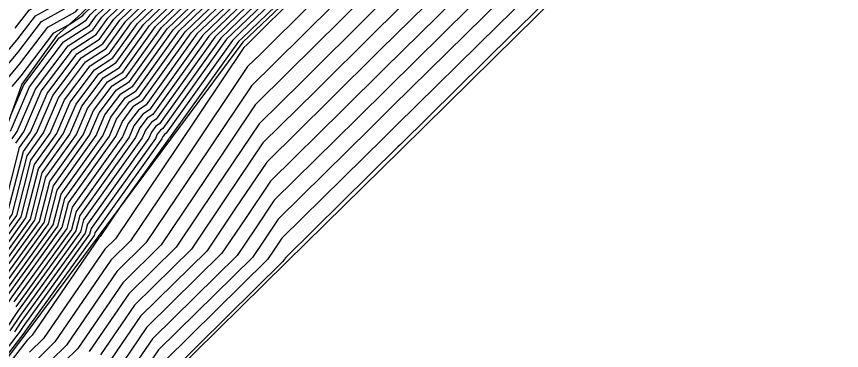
# Model space of a CAD drawing. Extents: x 2188792 to 2191981, y 386090 to 389710.
# Drawn here: x 2191298.54 to 2191347.44, y 388772.53 to 388792.35 of the extents above; entities that cross this region are included whole.
import ezdxf

# ---------------------------------------------------------------- set-up
doc = ezdxf.new("R2010")
doc.units = 0
for name, color, linetype in [('DTM Contours Major', 7, 'Continuous'), ('DTM Contours Minor', 7, 'Continuous'), ('PH Exist DTM Breakline', 7, 'Continuous')]:
    doc.layers.add(name, color=color, linetype=linetype)

msp = doc.modelspace()

# ---------------------------------------------------------------- linework, layer by layer
at = {"layer": 'DTM Contours Major'}
for points in [[(2191292.899, 388770.903), (2191295.382, 388774.132), (2191297.622, 388777.463), (2191299.634, 388780.255), (2191300.284, 388782.813), (2191302.092, 388785.345), (2191302.753, 388786.893), (2191303.94, 388788.469), (2191304.844, 388789.054), (2191306.772, 388791.753), (2191311.035, 388795.862), (2191314.121, 388798.832), (2191316.822, 388801.471), (2191319.914, 388804.447), (2191322.615, 388807.085), (2191325.262, 388809.822), (2191328.859, 388813.049), (2191331.54, 388815.829), (2191333.454, 388818.145), (2191335.717, 388822.042), (2191337.06, 388823.882), (2191340.605, 388827.406), (2191341.978, 388829.191), (2191347.591, 388835.437)], [(2191351.172, 388834.868), (2191346.444, 388829.849), (2191344.461, 388827.643), (2191341.133, 388823.316), (2191339.897, 388822.088), (2191336.792, 388817.832), (2191335.996, 388816.462), (2191332.571, 388812.318), (2191331.633, 388811.345), (2191325.284, 388805.649), (2191324.383, 388804.717), (2191323.463, 388803.819), (2191318.028, 388798.586), (2191317.135, 388797.714), (2191311.658, 388792.441), (2191310.292, 388791.125), (2191306.818, 388786.263), (2191306.546, 388786.087), (2191306.19, 388785.613), (2191305.991, 388785.149), (2191302.515, 388780.28), (2191302.334, 388779.567), (2191298.715, 388774.542), (2191298.141, 388773.689)], [(2191292.503, 388772.405), (2191294.002, 388774.354), (2191297.076, 388778.923), (2191298.283, 388780.6), (2191299.169, 388784.079), (2191300.142, 388785.443), (2191301.035, 388787.532), (2191302.636, 388789.66), (2191303.857, 388790.45), (2191305.012, 388792.067), (2191310.724, 388797.572), (2191312.614, 388799.392), (2191316.22, 388802.913), (2191318.139, 388804.761), (2191321.731, 388808.269), (2191325.251, 388811.908), (2191327.472, 388813.901), (2191331.025, 388817.585), (2191332.183, 388818.987), (2191335.18, 388824.147), (2191335.642, 388824.779), (2191340.341, 388829.451), (2191340.737, 388829.965), (2191344.785, 388834.47)], [(2191352.341, 388833.923), (2191345.87, 388827.056), (2191345.703, 388826.869), (2191341.396, 388821.271), (2191341.315, 388821.19), (2191337.329, 388815.728), (2191337.267, 388815.62), (2191333.087, 388810.563), (2191333.02, 388810.493), (2191325.295, 388803.562), (2191325.266, 388803.533), (2191325.237, 388803.504), (2191320.445, 388798.891), (2191318.675, 388797.129), (2191318.638, 388797.093), (2191312.184, 388790.672), (2191312.015, 388790.506), (2191308.073, 388784.632), (2191304.4, 388779.161), (2191303.778, 388778.547), (2191300.143, 388773.236), (2191299.317, 388772.421)], [(2191295.711, 388787.582), (2191298.553, 388790.945), (2191299.656, 388792.385), (2191300.744, 388792.993), (2191302.85, 388795.461), (2191308.097, 388800.351), (2191310.912, 388802.48), (2191314.698, 388806.104), (2191318.769, 388810.002), (2191319.66, 388811.105), (2191323.379, 388815.109), (2191324.423, 388816.395), (2191327.989, 388820.259), (2191330.234, 388822.711), (2191332.545, 388827.787), (2191333.899, 388829.465), (2191336.299, 388831.917), (2191337.815, 388833.161)], [(2191293.294, 388769.401), (2191296.761, 388773.911), (2191298.169, 388776.003), (2191300.984, 388779.911), (2191301.4, 388781.546), (2191304.042, 388785.247), (2191304.472, 388786.253), (2191305.243, 388787.278), (2191305.831, 388787.658), (2191308.532, 388791.439), (2191311.346, 388794.152), (2191315.628, 388798.273), (2191317.425, 388800.029), (2191321.688, 388804.133), (2191323.499, 388805.901), (2191325.273, 388807.735), (2191330.246, 388812.197), (2191332.056, 388814.074), (2191334.725, 388817.303), (2191336.254, 388819.937), (2191338.479, 388822.985), (2191340.869, 388825.361), (2191343.22, 388828.417), (2191347.017, 388832.643)], [(2191298.192, 388785.54), (2191299.317, 388788.172), (2191301.333, 388790.851), (2191302.87, 388791.846), (2191303.253, 388792.381), (2191310.413, 388799.283), (2191311.107, 388799.951), (2191315.617, 388804.356), (2191316.364, 388805.076), (2191320.847, 388809.453), (2191325.24, 388813.995), (2191326.086, 388814.753), (2191330.509, 388819.34), (2191330.912, 388819.828), (2191332.699, 388822.905), (2191334.139, 388826.068), (2191334.576, 388826.61), (2191338.766, 388830.89), (2191339.332, 388831.354), (2191340.235, 388832.429)], [(2191349.296, 388822.884), (2191346.821, 388819.577), (2191344.192, 388816.829), (2191341.834, 388813.648), (2191339.23, 388810.925), (2191336.794, 388807.956), (2191333.906, 388805.107), (2191329.512, 388801.053), (2191326.544, 388798.126), (2191322.889, 388794.49), (2191319.845, 388791.488), (2191316.259, 388787.92), (2191313.143, 388784.847), (2191310.952, 388781.583), (2191308.911, 388778.543), (2191305.542, 388775.221), (2191303.523, 388772.27)], [(2191352.634, 388817.91), (2191347.179, 388812.207), (2191346.707, 388811.57), (2191341.257, 388805.872), (2191340.769, 388805.278), (2191334.75, 388799.341), (2191333.87, 388798.53), (2191327.835, 388792.578), (2191327.103, 388791.85), (2191321.053, 388785.883), (2191320.335, 388785.169), (2191314.27, 388779.187), (2191313.831, 388778.534), (2191313.423, 388777.926), (2191307.307, 388771.895)]]:
    msp.add_lwpolyline(points, dxfattribs=at)
at = {"layer": 'DTM Contours Minor'}
for points in [[(2191298.276, 388785.092), (2191298.582, 388785.521), (2191299.66, 388788.044), (2191301.594, 388790.613), (2191303.067, 388791.567), (2191303.605, 388792.318), (2191310.475, 388798.941), (2191311.408, 388799.839), (2191315.737, 388804.067), (2191316.719, 388805.013), (2191321.024, 388809.216), (2191325.242, 388813.577), (2191326.363, 388814.583), (2191330.612, 388818.989), (2191331.166, 388819.66), (2191333.623, 388823.889), (2191334.458, 388825.724), (2191334.712, 388826.038), (2191339.259, 388830.685), (2191339.635, 388830.993), (2191340.235, 388831.707), (2191345.563, 388838.326)], [(2191298.499, 388784.839), (2191298.972, 388785.501), (2191300.004, 388787.916), (2191301.854, 388790.375), (2191303.265, 388791.288), (2191303.956, 388792.256), (2191310.537, 388798.599), (2191311.709, 388799.727), (2191315.858, 388803.779), (2191317.074, 388804.95), (2191321.201, 388808.979), (2191325.244, 388813.16), (2191326.64, 388814.412), (2191330.715, 388818.638), (2191331.421, 388819.491), (2191334.546, 388824.874), (2191334.777, 388825.381), (2191334.847, 388825.467), (2191339.752, 388830.479), (2191339.938, 388830.632), (2191340.235, 388830.984), (2191346.012, 388838.161)], [(2191297.743, 388780.737), (2191298.722, 388784.585), (2191299.362, 388785.482), (2191300.348, 388787.788), (2191302.115, 388790.136), (2191303.462, 388791.008), (2191304.308, 388792.193), (2191310.599, 388798.256), (2191312.011, 388799.615), (2191315.978, 388803.49), (2191317.429, 388804.887), (2191321.378, 388808.743), (2191325.247, 388812.743), (2191326.918, 388814.242), (2191330.818, 388818.287), (2191331.675, 388819.323), (2191334.965, 388824.989), (2191335.074, 388825.138), (2191340.236, 388830.269), (2191340.24, 388830.275), (2191340.285, 388830.325), (2191346.461, 388837.996)], [(2191292.662, 388771.804), (2191294.554, 388774.265), (2191297.295, 388778.339), (2191298.824, 388780.462), (2191299.615, 388783.572), (2191300.922, 388785.403), (2191301.722, 388787.276), (2191303.158, 388789.184), (2191304.252, 388789.892), (2191305.716, 388791.942), (2191310.848, 388796.888), (2191313.216, 388799.168), (2191316.461, 388802.336), (2191318.849, 388804.636), (2191322.085, 388807.795), (2191325.255, 388811.073), (2191328.027, 388813.56), (2191331.231, 388816.882), (2191332.691, 388818.65), (2191335.395, 388823.305), (2191336.209, 388824.421), (2191340.447, 388828.633), (2191341.233, 388829.656), (2191347.935, 388837.113)], [(2191292.583, 388772.105), (2191294.278, 388774.31), (2191297.185, 388778.631), (2191298.553, 388780.531), (2191299.392, 388783.826), (2191300.532, 388785.423), (2191301.379, 388787.404), (2191302.897, 388789.422), (2191304.054, 388790.171), (2191305.364, 388792.004), (2191310.786, 388797.23), (2191312.915, 388799.28), (2191316.34, 388802.625), (2191318.494, 388804.698), (2191321.908, 388808.032), (2191325.253, 388811.491), (2191327.75, 388813.731), (2191331.128, 388817.234), (2191332.437, 388818.818), (2191335.288, 388823.726), (2191335.925, 388824.6), (2191340.394, 388829.042), (2191340.985, 388829.81), (2191347.035, 388836.543)], [(2191292.741, 388771.504), (2191294.83, 388774.221), (2191297.404, 388778.047), (2191299.094, 388780.393), (2191299.838, 388783.319), (2191301.312, 388785.384), (2191302.066, 388787.148), (2191303.418, 388788.945), (2191304.449, 388789.613), (2191306.068, 388791.879), (2191310.911, 388796.546), (2191313.518, 388799.056), (2191316.581, 388802.048), (2191319.204, 388804.573), (2191322.261, 388807.559), (2191325.258, 388810.656), (2191328.305, 388813.39), (2191331.334, 388816.531), (2191332.946, 388818.482), (2191335.502, 388822.884), (2191336.493, 388824.241), (2191340.5, 388828.224), (2191341.482, 388829.501), (2191347.82, 388836.554)], [(2191292.82, 388771.204), (2191295.106, 388774.177), (2191297.513, 388777.755), (2191299.364, 388780.324), (2191300.061, 388783.066), (2191301.702, 388785.364), (2191302.41, 388787.02), (2191303.679, 388788.707), (2191304.646, 388789.333), (2191306.42, 388791.816), (2191310.973, 388796.204), (2191313.819, 388798.944), (2191316.702, 388801.759), (2191319.559, 388804.51), (2191322.438, 388807.322), (2191325.26, 388810.239), (2191328.582, 388813.219), (2191331.437, 388816.18), (2191333.2, 388818.313), (2191335.61, 388822.463), (2191336.776, 388824.062), (2191340.552, 388827.815), (2191341.73, 388829.346), (2191347.705, 388835.995)], [(2191350.471, 388835.435), (2191346.788, 388831.525), (2191343.716, 388828.108), (2191340.974, 388824.543), (2191339.046, 388822.626), (2191336.469, 388819.095), (2191335.233, 388816.967), (2191332.262, 388813.371), (2191330.801, 388811.856), (2191325.277, 388806.901), (2191323.852, 388805.427), (2191322.398, 388804.007), (2191317.666, 388799.452), (2191316.23, 388798.049), (2191311.471, 388793.468), (2191309.236, 388791.313), (2191306.225, 388787.1), (2191305.764, 388786.801), (2191305.159, 388785.997), (2191304.821, 388785.207), (2191301.846, 388781.04), (2191301.524, 388779.773), (2191298.387, 388775.418)], [(2191350.705, 388835.246), (2191346.673, 388830.967), (2191343.965, 388827.953), (2191341.027, 388824.134), (2191339.33, 388822.447), (2191336.577, 388818.674), (2191335.487, 388816.798), (2191332.365, 388813.02), (2191331.078, 388811.686), (2191325.279, 388806.483), (2191324.029, 388805.19), (2191322.753, 388803.944), (2191317.787, 388799.163), (2191316.532, 388797.938), (2191311.533, 388793.125), (2191309.588, 388791.251), (2191306.423, 388786.821), (2191306.025, 388786.563), (2191305.503, 388785.869), (2191305.211, 388785.188), (2191302.069, 388780.787), (2191301.794, 388779.705), (2191298.497, 388775.126)], [(2191292.978, 388770.603), (2191295.658, 388774.088), (2191297.732, 388777.171), (2191299.904, 388780.187), (2191300.507, 388782.559), (2191302.482, 388785.325), (2191303.097, 388786.765), (2191304.2, 388788.231), (2191305.041, 388788.775), (2191307.124, 388791.69), (2191311.097, 388795.52), (2191314.422, 388798.72), (2191316.943, 388801.183), (2191320.269, 388804.384), (2191322.792, 388806.848), (2191325.264, 388809.404), (2191329.137, 388812.879), (2191331.643, 388815.478), (2191333.708, 388817.977), (2191335.825, 388821.621), (2191337.344, 388823.703), (2191340.658, 388826.997), (2191342.227, 388829.036), (2191347.476, 388834.878)], [(2191350.939, 388835.057), (2191346.559, 388830.408), (2191344.213, 388827.798), (2191341.08, 388823.725), (2191339.613, 388822.267), (2191336.684, 388818.253), (2191335.742, 388816.63), (2191332.468, 388812.669), (2191331.355, 388811.515), (2191325.282, 388806.066), (2191324.206, 388804.954), (2191323.108, 388803.881), (2191317.907, 388798.875), (2191316.833, 388797.826), (2191311.595, 388792.783), (2191309.94, 388791.188), (2191306.62, 388786.542), (2191306.285, 388786.325), (2191305.846, 388785.741), (2191305.601, 388785.168), (2191302.292, 388780.533), (2191302.064, 388779.636), (2191298.606, 388774.834), (2191297.865, 388773.733)], [(2191351.406, 388834.679), (2191346.329, 388829.291), (2191344.71, 388827.488), (2191341.185, 388822.907), (2191340.181, 388821.908), (2191336.899, 388817.411), (2191336.25, 388816.294), (2191332.675, 388811.967), (2191331.91, 388811.174), (2191325.286, 388805.231), (2191324.559, 388804.48), (2191323.818, 388803.756), (2191318.148, 388798.298), (2191317.436, 388797.602), (2191311.72, 388792.099), (2191310.644, 388791.062), (2191307.015, 388785.983), (2191306.807, 388785.849), (2191306.534, 388785.486), (2191306.381, 388785.129), (2191302.738, 388780.027), (2191302.604, 388779.498), (2191298.824, 388774.25), (2191298.417, 388773.645)], [(2191293.057, 388770.302), (2191295.934, 388774.044), (2191297.841, 388776.879), (2191300.174, 388780.118), (2191300.73, 388782.306), (2191302.872, 388785.305), (2191303.441, 388786.637), (2191304.461, 388787.993), (2191305.239, 388788.496), (2191307.476, 388791.627), (2191311.16, 388795.178), (2191314.723, 388798.609), (2191317.063, 388800.894), (2191320.623, 388804.321), (2191322.969, 388806.611), (2191325.266, 388808.987), (2191329.414, 388812.708), (2191331.746, 388815.127), (2191333.962, 388817.808), (2191335.932, 388821.2), (2191337.627, 388823.523), (2191340.711, 388826.588), (2191342.475, 388828.882), (2191347.361, 388834.319)], [(2191293.136, 388770.002), (2191296.21, 388773.999), (2191297.95, 388776.587), (2191300.444, 388780.049), (2191300.953, 388782.053), (2191303.262, 388785.286), (2191303.784, 388786.509), (2191304.721, 388787.754), (2191305.436, 388788.217), (2191307.828, 388791.565), (2191311.222, 388794.836), (2191315.025, 388798.497), (2191317.184, 388800.606), (2191320.978, 388804.259), (2191323.145, 388806.375), (2191325.269, 388808.57), (2191329.691, 388812.538), (2191331.85, 388814.776), (2191334.216, 388817.64), (2191336.04, 388820.779), (2191337.911, 388823.344), (2191340.763, 388826.179), (2191342.723, 388828.727), (2191347.247, 388833.76)], [(2191293.215, 388769.702), (2191296.486, 388773.955), (2191298.059, 388776.295), (2191300.714, 388779.98), (2191301.177, 388781.8), (2191303.652, 388785.266), (2191304.128, 388786.381), (2191304.982, 388787.516), (2191305.633, 388787.938), (2191308.18, 388791.502), (2191311.284, 388794.494), (2191315.326, 388798.385), (2191317.305, 388800.317), (2191321.333, 388804.196), (2191323.322, 388806.138), (2191325.271, 388808.152), (2191329.969, 388812.367), (2191331.953, 388814.425), (2191334.471, 388817.472), (2191336.147, 388820.358), (2191338.195, 388823.164), (2191340.816, 388825.77), (2191342.971, 388828.572), (2191347.132, 388833.202)], [(2191296.568, 388787.788), (2191298.637, 388790.237), (2191300.024, 388792.048), (2191301.392, 388792.812), (2191302.665, 388794.303), (2191309.115, 388800.315), (2191310.588, 388801.429), (2191314.993, 388805.647), (2191319.73, 388810.182), (2191320.036, 388810.561), (2191324.342, 388815.196), (2191324.843, 388815.815), (2191328.952, 388820.267), (2191330.234, 388821.667), (2191332.864, 388827.443), (2191334.035, 388828.894), (2191336.793, 388831.712), (2191338.118, 388832.8)], [(2191298.206, 388786.503), (2191298.973, 388788.3), (2191301.072, 388791.089), (2191302.673, 388792.125), (2191302.901, 388792.444), (2191310.35, 388799.625), (2191310.805, 388800.063), (2191315.496, 388804.644), (2191316.01, 388805.138), (2191320.671, 388809.69), (2191325.238, 388814.412), (2191325.808, 388814.924), (2191330.406, 388819.691), (2191330.658, 388819.996), (2191331.776, 388821.921), (2191333.82, 388826.412), (2191334.441, 388827.181), (2191338.273, 388831.096), (2191339.028, 388831.716), (2191340.235, 388833.152)], [(2191298.013, 388780.669), (2191298.946, 388784.332), (2191299.752, 388785.462), (2191300.691, 388787.66), (2191302.376, 388789.898), (2191303.66, 388790.729), (2191304.66, 388792.13), (2191310.662, 388797.914), (2191312.312, 388799.503), (2191316.099, 388803.202), (2191317.784, 388804.824), (2191321.554, 388808.506), (2191325.249, 388812.325), (2191327.195, 388814.072), (2191330.922, 388817.936), (2191331.929, 388819.155), (2191335.073, 388824.568), (2191335.358, 388824.959), (2191340.289, 388829.86), (2191340.489, 388830.12), (2191342.535, 388832.398)], [(2191293.373, 388769.101), (2191297.037, 388773.866), (2191298.278, 388775.711), (2191301.254, 388779.842), (2191301.623, 388781.293), (2191304.432, 388785.227), (2191304.815, 388786.125), (2191305.503, 388787.04), (2191306.028, 388787.379), (2191308.884, 388791.376), (2191311.409, 388793.81), (2191315.929, 388798.161), (2191317.546, 388799.74), (2191322.043, 388804.07), (2191323.676, 388805.664), (2191325.275, 388807.318), (2191330.523, 388812.026), (2191332.159, 388813.723), (2191334.979, 388817.135), (2191336.362, 388819.516), (2191338.762, 388822.805), (2191340.922, 388824.952), (2191343.468, 388828.262), (2191346.903, 388832.084)], [(2191298.28, 388788.2), (2191298.806, 388788.822), (2191300.761, 388791.375), (2191301.66, 388791.876), (2191302.475, 388792.404), (2191302.549, 388792.507), (2191310.288, 388799.967), (2191310.504, 388800.175), (2191315.376, 388804.933), (2191315.655, 388805.201), (2191320.494, 388809.927), (2191325.236, 388814.829), (2191325.531, 388815.094), (2191330.303, 388820.042), (2191330.404, 388820.165), (2191330.852, 388820.936), (2191333.502, 388826.756), (2191334.306, 388827.752), (2191337.779, 388831.301), (2191338.725, 388832.077)], [(2191298.468, 388791.652), (2191299.287, 388792.722), (2191300.096, 388793.173), (2191303.036, 388796.619), (2191307.079, 388800.387), (2191311.237, 388803.531), (2191314.403, 388806.562), (2191317.808, 388809.822), (2191319.284, 388811.649), (2191322.417, 388815.021), (2191324.002, 388816.975), (2191327.026, 388820.252), (2191330.234, 388823.755), (2191332.226, 388828.131), (2191333.764, 388830.036), (2191335.806, 388832.123)], [(2191347.891, 388828.763), (2191346.537, 388826.655), (2191346.23, 388826.334), (2191342.17, 388820.911), (2191341.803, 388820.527), (2191337.935, 388815.31), (2191337.608, 388814.967), (2191333.614, 388810.098), (2191333.23, 388809.72), (2191326.025, 388803.072), (2191325.511, 388802.565), (2191319.518, 388796.601), (2191318.879, 388795.972), (2191312.999, 388790.121), (2191312.241, 388789.374), (2191308.649, 388784.022), (2191305.302, 388779.037), (2191304.131, 388777.882), (2191300.819, 388773.043), (2191299.461, 388771.704)], [(2191347.875, 388826.39), (2191346.996, 388825.471), (2191343.333, 388820.577), (2191342.4, 388819.602), (2191338.91, 388814.894), (2191338.013, 388813.957), (2191334.409, 388809.563), (2191333.399, 388808.567), (2191326.897, 388802.567), (2191325.769, 388801.456), (2191320.36, 388796.073), (2191319.121, 388794.851), (2191313.814, 388789.571), (2191312.466, 388788.242), (2191309.225, 388783.413), (2191306.205, 388778.914), (2191304.484, 388777.217), (2191301.495, 388772.85), (2191299.606, 388770.987)], [(2191347.763, 388824.609), (2191344.496, 388820.244), (2191342.998, 388818.678), (2191339.884, 388814.479), (2191338.419, 388812.946), (2191335.204, 388809.027), (2191333.568, 388807.414), (2191327.768, 388802.062), (2191326.028, 388800.346), (2191321.203, 388795.545), (2191319.362, 388793.73), (2191314.629, 388789.021), (2191312.692, 388787.11), (2191309.8, 388782.803), (2191307.107, 388778.79), (2191304.836, 388776.551), (2191302.171, 388772.656), (2191299.751, 388770.27)], [(2191348.53, 388823.746), (2191345.658, 388819.911), (2191343.595, 388817.753), (2191340.859, 388814.063), (2191338.824, 388811.936), (2191335.999, 388808.492), (2191333.737, 388806.26), (2191328.64, 388801.558), (2191326.286, 388799.236), (2191322.046, 388795.017), (2191319.604, 388792.609), (2191315.444, 388788.471), (2191312.917, 388785.978), (2191310.376, 388782.193), (2191308.009, 388778.667), (2191305.189, 388775.886), (2191302.847, 388772.463)], [(2191347.984, 388819.244), (2191344.79, 388815.904), (2191342.808, 388813.232), (2191339.635, 388809.914), (2191337.589, 388807.42), (2191334.074, 388803.954), (2191330.383, 388800.549), (2191326.802, 388797.017), (2191323.732, 388793.962), (2191320.087, 388790.367), (2191317.075, 388787.37), (2191313.368, 388783.715), (2191311.528, 388780.974), (2191309.814, 388778.42), (2191305.895, 388774.556), (2191304.199, 388772.077)], [(2191349.146, 388818.91), (2191345.387, 388814.98), (2191343.783, 388812.817), (2191340.04, 388808.904), (2191338.384, 388806.885), (2191334.243, 388802.801), (2191331.255, 388800.044), (2191327.06, 388795.907), (2191324.575, 388793.434), (2191320.328, 388789.246), (2191317.89, 388786.82), (2191313.593, 388782.583), (2191312.104, 388780.364), (2191310.716, 388778.296), (2191306.248, 388773.89), (2191304.875, 388771.884)], [(2191350.309, 388818.577), (2191345.984, 388814.056), (2191344.758, 388812.401), (2191340.446, 388807.893), (2191339.179, 388806.349), (2191334.412, 388801.648), (2191332.127, 388799.539), (2191327.319, 388794.797), (2191325.418, 388792.906), (2191320.57, 388788.125), (2191318.705, 388786.27), (2191313.819, 388781.451), (2191312.68, 388779.754), (2191311.618, 388778.173), (2191306.601, 388773.225), (2191305.551, 388771.691)], [(2191351.471, 388818.244), (2191346.582, 388813.131), (2191345.732, 388811.986), (2191340.851, 388806.882), (2191339.974, 388805.813), (2191334.581, 388800.494), (2191332.999, 388799.035), (2191327.577, 388793.688), (2191326.261, 388792.378), (2191320.811, 388787.004), (2191319.52, 388785.719), (2191314.044, 388780.319), (2191313.255, 388779.144), (2191312.521, 388778.05), (2191306.954, 388772.56), (2191306.227, 388771.497)], [(2191287.511, 388768.771), (2191289.198, 388773.792), (2191291.607, 388775.654), (2191295.268, 388781.361), (2191295.968, 388781.594), (2191296.416, 388785.935), (2191297.424, 388787.994), (2191298.721, 388789.53), (2191300.392, 388791.711), (2191302.041, 388792.632), (2191302.479, 388793.145), (2191310.133, 388800.279), (2191310.264, 388800.378), (2191311.929, 388801.973), (2191315.255, 388805.221), (2191315.3, 388805.264), (2191320.317, 388810.164), (2191325.233, 388815.246), (2191325.254, 388815.264)], [(2191347.682, 388811.155), (2191341.662, 388804.861), (2191341.565, 388804.742), (2191334.919, 388798.188), (2191334.742, 388798.025), (2191328.093, 388791.468), (2191327.946, 388791.322), (2191321.294, 388784.762), (2191321.15, 388784.619), (2191314.495, 388778.056), (2191314.407, 388777.925), (2191314.325, 388777.803), (2191307.66, 388771.23)], [(2191317.737, 388797.49), (2191311.782, 388791.757), (2191310.996, 388790.999), (2191307.212, 388785.704), (2191307.067, 388785.61), (2191306.877, 388785.358), (2191306.771, 388785.11), (2191302.961, 388779.773), (2191302.874, 388779.429), (2191298.934, 388773.958), (2191298.693, 388773.601), (2191293.847, 388767.298)], [(2191318.039, 388797.378), (2191311.844, 388791.415), (2191311.348, 388790.936), (2191307.41, 388785.425), (2191307.328, 388785.372), (2191307.221, 388785.23), (2191307.161, 388785.09), (2191303.184, 388779.52), (2191303.144, 388779.36), (2191299.043, 388773.666), (2191298.969, 388773.556), (2191293.926, 388766.998)], [(2191318.34, 388797.266), (2191311.907, 388791.073), (2191311.7, 388790.874), (2191307.607, 388785.146), (2191307.589, 388785.134), (2191307.565, 388785.102), (2191307.551, 388785.07), (2191304.722, 388781.108), (2191303.498, 388779.284), (2191303.425, 388779.212), (2191299.467, 388773.429), (2191299.172, 388773.138), (2191294.18, 388766.737)]]:
    msp.add_lwpolyline(points, dxfattribs=at)
at = {"layer": 'PH Exist DTM Breakline'}
for points in [[(2191307.748, 388771.063), (2191314.552, 388777.772), (2191321.355, 388784.481), (2191328.158, 388791.19), (2191334.961, 388797.899), (2191341.764, 388804.608), (2191347.926, 388811.05), (2191354.088, 388817.493), (2191360.251, 388823.936), (2191366.413, 388830.378), (2191372.438, 388836.859), (2191378.464, 388843.34), (2191385.437, 388849.712), (2191392.411, 388856.084), (2191399.384, 388862.455)], [(2191362.495, 388845.944), (2191360.381, 388844.682), (2191355.36, 388842.362), (2191348, 388837.432), (2191340.235, 388830.278), (2191334.899, 388825.249), (2191330.234, 388820.277), (2191325.233, 388815.277), (2191320.233, 388810.277), (2191315.232, 388805.276), (2191310.232, 388800.275), (2191302.382, 388792.537), (2191300.936, 388791.214), (2191298.863, 388788.34), (2191297.867, 388785.557), (2191296.255, 388781.117), (2191291.902, 388774.691)], [(2191352.877, 388833.49), (2191345.817, 388826.798), (2191341.415, 388821.128), (2191337.374, 388815.549), (2191333.127, 388810.427), (2191325.295, 388803.494), (2191318.623, 388797.161), (2191311.951, 388790.829), (2191307.664, 388785.065), (2191303.378, 388779.301), (2191299.091, 388773.537), (2191293.975, 388766.809), (2191288.86, 388760.081), (2191282.364, 388752.066), (2191277.959, 388747.937), (2191271.36, 388740.602), (2191264.761, 388733.267), (2191258.162, 388725.932), (2191251.563, 388718.597), (2191244.964, 388711.262), (2191237.957, 388704.693), (2191230.951, 388698.124), (2191223.944, 388691.555)]]:
    msp.add_lwpolyline(points, dxfattribs=at)

doc.saveas('drawing.dxf')
